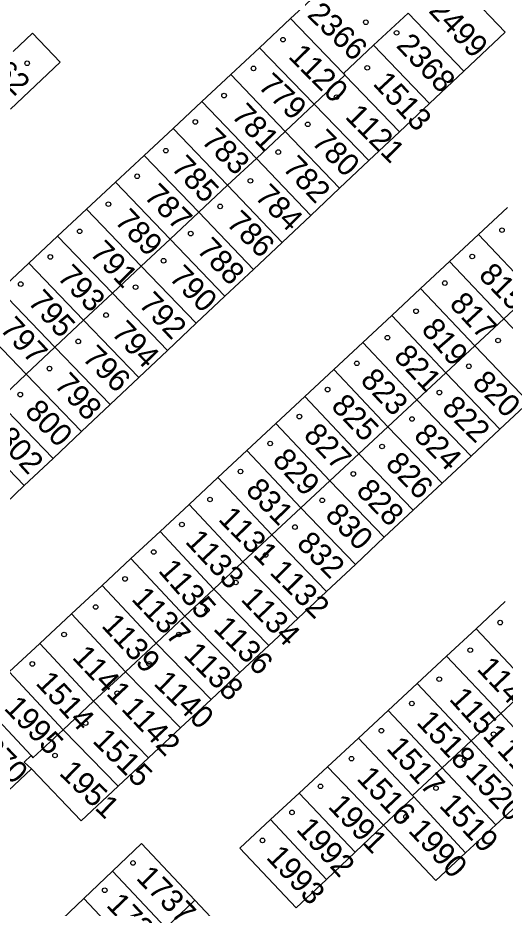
# Model space of a CAD drawing. Extents: x -735249 to -729401, y -1124843 to -1121828.
# Drawn here: x -733363.2 to -733326, y -1123187.9 to -1123120 of the extents above; entities that cross this region are included whole.
import ezdxf

# ---------------------------------------------------------------- set-up
doc = ezdxf.new("R2010")
doc.units = 0
for name, color, linetype in [('Vrstva 1', 7, 'Continuous'), ('Vrstva 19', 7, 'Continuous'), ('Vrstva 25', 7, 'Continuous')]:
    doc.layers.add(name, color=color, linetype=linetype)

msp = doc.modelspace()

# ---------------------------------------------------------------- linework, layer by layer
at = {"layer": 'Vrstva 1'}
for points in [[(-733339.95, -1123117.77), (-733342.4, -1123120.06)], [(-733328.91, -1123118.07), (-733326.06, -1123121.11)], [(-733342.4, -1123120.06), (-733344.77, -1123122.28)], [(-733342.4, -1123120.06), (-733338.38, -1123124.25)], [(-733336.08, -1123122.1), (-733333.45, -1123119.64)], [(-733329.19, -1123124.06), (-733333.45, -1123119.64)], [(-733362.06, -1123121.17), (-733363.55, -1123122.58)], [(-733359.97, -1123123.39), (-733362.06, -1123121.17)], [(-733326.06, -1123121.11), (-733329.19, -1123124.06)], [(-733338.38, -1123124.25), (-733336.08, -1123122.1)], [(-733336.08, -1123122.1), (-733331.81, -1123126.53)], [(-733346.96, -1123124.32), (-733344.77, -1123122.28)], [(-733344.77, -1123122.28), (-733340.61, -1123126.58)], [(-733363.74, -1123126.96), (-733359.97, -1123123.39)], [(-733338.38, -1123124.25), (-733338.26, -1123124.38)], [(-733329.19, -1123124.06), (-733331.81, -1123126.53)], [(-733349.16, -1123126.38), (-733346.96, -1123124.32)], [(-733346.96, -1123124.32), (-733342.82, -1123128.66)], [(-733340.61, -1123126.58), (-733338.26, -1123124.38)], [(-733338.26, -1123124.38), (-733334.11, -1123128.7)], [(-733351.35, -1123128.43), (-733349.16, -1123126.38)], [(-733345.01, -1123130.72), (-733349.16, -1123126.38)], [(-733342.82, -1123128.66), (-733340.61, -1123126.58)], [(-733340.61, -1123126.58), (-733336.44, -1123130.89)], [(-733331.81, -1123126.53), (-733334.11, -1123128.7)], [(-733353.55, -1123130.49), (-733351.35, -1123128.43)], [(-733351.35, -1123128.43), (-733347.2, -1123132.77)], [(-733345.01, -1123130.72), (-733342.82, -1123128.66)], [(-733342.82, -1123128.66), (-733338.68, -1123133)], [(-733334.11, -1123128.7), (-733336.44, -1123130.89)], [(-733355.75, -1123132.54), (-733353.55, -1123130.49)], [(-733353.55, -1123130.49), (-733349.39, -1123134.82)], [(-733347.2, -1123132.77), (-733345.01, -1123130.72)], [(-733345.01, -1123130.72), (-733340.86, -1123135.06)], [(-733338.68, -1123133), (-733336.44, -1123130.89)], [(-733357.95, -1123134.6), (-733355.75, -1123132.54)], [(-733351.58, -1123136.88), (-733355.75, -1123132.54)], [(-733349.39, -1123134.82), (-733347.2, -1123132.77)], [(-733347.2, -1123132.77), (-733343.04, -1123137.12)], [(-733340.86, -1123135.06), (-733338.68, -1123133)], [(-733328.07, -1123136.51), (-733325.87, -1123134.46)], [(-733360.15, -1123136.65), (-733357.95, -1123134.6)], [(-733353.78, -1123138.94), (-733357.95, -1123134.6)], [(-733351.58, -1123136.88), (-733349.39, -1123134.82)], [(-733349.39, -1123134.82), (-733345.23, -1123139.18)], [(-733343.04, -1123137.12), (-733340.86, -1123135.06)], [(-733362.35, -1123138.71), (-733360.15, -1123136.65)], [(-733355.97, -1123141), (-733360.15, -1123136.65)], [(-733353.78, -1123138.94), (-733351.58, -1123136.88)], [(-733351.58, -1123136.88), (-733347.41, -1123141.23)], [(-733345.23, -1123139.18), (-733343.04, -1123137.12)], [(-733330.28, -1123138.57), (-733328.07, -1123136.51)], [(-733328.07, -1123136.51), (-733323.95, -1123140.89)], [(-733364.55, -1123140.76), (-733362.35, -1123138.71)], [(-733362.35, -1123138.71), (-733358.17, -1123143.06)], [(-733355.97, -1123141), (-733353.78, -1123138.94)], [(-733353.78, -1123138.94), (-733349.59, -1123143.29)], [(-733347.41, -1123141.23), (-733345.23, -1123139.18)], [(-733332.49, -1123140.63), (-733330.28, -1123138.57)], [(-733330.28, -1123138.57), (-733326.16, -1123142.95)], [(-733364.55, -1123140.76), (-733360.36, -1123145.11)], [(-733358.17, -1123143.06), (-733355.97, -1123141)], [(-733355.97, -1123141), (-733351.77, -1123145.35)], [(-733349.59, -1123143.29), (-733347.41, -1123141.23)], [(-733334.69, -1123142.69), (-733332.49, -1123140.63)], [(-733332.49, -1123140.63), (-733328.37, -1123145.01)], [(-733326.16, -1123142.95), (-733323.95, -1123140.89)], [(-733366.75, -1123142.82), (-733362.54, -1123147.16)], [(-733360.36, -1123145.11), (-733358.17, -1123143.06)], [(-733358.17, -1123143.06), (-733353.96, -1123147.41)], [(-733336.9, -1123144.74), (-733334.69, -1123142.69)], [(-733334.69, -1123142.69), (-733330.58, -1123147.07)], [(-733328.37, -1123145.01), (-733326.16, -1123142.95)], [(-733326.16, -1123142.95), (-733322.04, -1123147.24)], [(-733351.77, -1123145.35), (-733349.59, -1123143.29)], [(-733362.54, -1123147.16), (-733360.36, -1123145.11)], [(-733360.36, -1123145.11), (-733356.14, -1123149.47)], [(-733339.11, -1123146.8), (-733336.9, -1123144.74)], [(-733336.9, -1123144.74), (-733332.79, -1123149.13)], [(-733330.58, -1123147.07), (-733328.37, -1123145.01)], [(-733328.37, -1123145.01), (-733324.25, -1123149.3)], [(-733353.96, -1123147.41), (-733351.77, -1123145.35)], [(-733362.54, -1123147.16), (-733364.73, -1123149.22)], [(-733362.54, -1123147.16), (-733358.32, -1123151.53)], [(-733341.32, -1123148.86), (-733339.11, -1123146.8)], [(-733339.11, -1123146.8), (-733334.99, -1123151.18)], [(-733332.79, -1123149.13), (-733330.58, -1123147.07)], [(-733330.58, -1123147.07), (-733326.45, -1123151.36)], [(-733356.14, -1123149.47), (-733353.96, -1123147.41)], [(-733364.73, -1123149.22), (-733360.5, -1123153.58)], [(-733343.52, -1123150.92), (-733341.32, -1123148.86)], [(-733341.32, -1123148.86), (-733337.2, -1123153.24)], [(-733334.99, -1123151.18), (-733332.79, -1123149.13)], [(-733332.79, -1123149.13), (-733328.65, -1123153.42)], [(-733326.45, -1123151.36), (-733324.25, -1123149.3)], [(-733358.32, -1123151.53), (-733356.14, -1123149.47)], [(-733362.69, -1123155.64), (-733366.93, -1123151.28)], [(-733345.73, -1123152.98), (-733343.52, -1123150.92)], [(-733343.52, -1123150.92), (-733339.41, -1123155.3)], [(-733337.2, -1123153.24), (-733334.99, -1123151.18)], [(-733334.99, -1123151.18), (-733330.85, -1123155.48)], [(-733328.65, -1123153.42), (-733326.45, -1123151.36)], [(-733360.5, -1123153.58), (-733358.32, -1123151.53)], [(-733347.94, -1123155.03), (-733345.73, -1123152.98)], [(-733345.73, -1123152.98), (-733341.62, -1123157.36)], [(-733339.41, -1123155.3), (-733337.2, -1123153.24)], [(-733337.2, -1123153.24), (-733333.06, -1123157.54)], [(-733330.85, -1123155.48), (-733328.65, -1123153.42)], [(-733362.69, -1123155.64), (-733360.5, -1123153.58)], [(-733350.14, -1123157.09), (-733347.94, -1123155.03)], [(-733347.94, -1123155.03), (-733343.83, -1123159.42)], [(-733341.62, -1123157.36), (-733339.41, -1123155.3)], [(-733339.41, -1123155.3), (-733335.26, -1123159.6)], [(-733333.06, -1123157.54), (-733330.85, -1123155.48)], [(-733364.87, -1123157.7), (-733362.69, -1123155.64)], [(-733352.35, -1123159.15), (-733350.14, -1123157.09)], [(-733350.14, -1123157.09), (-733346.04, -1123161.48)], [(-733343.83, -1123159.42), (-733341.62, -1123157.36)], [(-733341.62, -1123157.36), (-733337.46, -1123161.66)], [(-733335.26, -1123159.6), (-733333.06, -1123157.54)], [(-733354.57, -1123161.21), (-733352.35, -1123159.15)], [(-733352.35, -1123159.15), (-733348.25, -1123163.54)], [(-733346.04, -1123161.48), (-733343.83, -1123159.42)], [(-733343.83, -1123159.42), (-733339.66, -1123163.72)], [(-733337.46, -1123161.66), (-733335.26, -1123159.6)], [(-733356.76, -1123163.26), (-733354.57, -1123161.21)], [(-733354.57, -1123161.21), (-733350.46, -1123165.61)], [(-733348.25, -1123163.54), (-733346.04, -1123161.48)], [(-733346.04, -1123161.48), (-733341.86, -1123165.78)], [(-733339.66, -1123163.72), (-733337.46, -1123161.66)], [(-733359.1, -1123165.44), (-733356.76, -1123163.26)], [(-733356.76, -1123163.26), (-733352.65, -1123167.66)], [(-733350.46, -1123165.61), (-733348.25, -1123163.54)], [(-733348.25, -1123163.54), (-733344.07, -1123167.84)], [(-733341.86, -1123165.78), (-733339.66, -1123163.72)], [(-733328.27, -1123166.57), (-733326.04, -1123164.49)], [(-733361.51, -1123167.69), (-733359.1, -1123165.44)], [(-733359.1, -1123165.44), (-733354.99, -1123169.84)], [(-733352.65, -1123167.66), (-733350.46, -1123165.61)], [(-733350.46, -1123165.61), (-733346.28, -1123169.91)], [(-733344.07, -1123167.84), (-733341.86, -1123165.78)], [(-733330.51, -1123168.65), (-733328.27, -1123166.57)], [(-733328.27, -1123166.57), (-733324.15, -1123170.95)], [(-733363.84, -1123169.86), (-733361.51, -1123167.69)], [(-733361.51, -1123167.69), (-733357.41, -1123172.09)], [(-733354.99, -1123169.84), (-733352.65, -1123167.66)], [(-733352.65, -1123167.66), (-733348.46, -1123171.95)], [(-733346.28, -1123169.91), (-733344.07, -1123167.84)], [(-733332.76, -1123170.74), (-733330.51, -1123168.65)], [(-733330.51, -1123168.65), (-733326.39, -1123173.02)], [(-733359.74, -1123174.27), (-733363.84, -1123169.86)], [(-733357.41, -1123172.09), (-733354.99, -1123169.84)], [(-733354.99, -1123169.84), (-733350.8, -1123174.13)], [(-733348.46, -1123171.95), (-733346.28, -1123169.91)], [(-733334.96, -1123172.79), (-733332.76, -1123170.74)], [(-733332.76, -1123170.74), (-733328.64, -1123175.12)], [(-733324.15, -1123170.95), (-733326.39, -1123173.02)], [(-733366.13, -1123172), (-733362.17, -1123176.24)], [(-733359.74, -1123174.27), (-733357.41, -1123172.09)], [(-733357.41, -1123172.09), (-733353.22, -1123176.4)], [(-733350.8, -1123174.13), (-733348.46, -1123171.95)], [(-733337.23, -1123174.9), (-733334.96, -1123172.79)], [(-733334.96, -1123172.79), (-733330.84, -1123177.16)], [(-733326.39, -1123173.02), (-733328.64, -1123175.12)], [(-733326.39, -1123173.02), (-733322.31, -1123177.39)], [(-733362.03, -1123176.4), (-733359.74, -1123174.27)], [(-733359.74, -1123174.27), (-733355.53, -1123178.56)], [(-733353.22, -1123176.4), (-733350.8, -1123174.13)], [(-733339.59, -1123177.09), (-733337.23, -1123174.9)], [(-733337.23, -1123174.9), (-733333.11, -1123179.27)], [(-733328.64, -1123175.12), (-733330.84, -1123177.16)], [(-733328.64, -1123175.12), (-733324.58, -1123179.5)], [(-733362.7, -1123176.73), (-733362.17, -1123176.24)], [(-733362.17, -1123176.24), (-733362.03, -1123176.4)], [(-733355.53, -1123178.56), (-733353.22, -1123176.4)], [(-733362.15, -1123177.25), (-733362.7, -1123176.73)], [(-733341.75, -1123179.09), (-733339.59, -1123177.09)], [(-733339.59, -1123177.09), (-733335.31, -1123181.55)], [(-733330.84, -1123177.16), (-733333.11, -1123179.27)], [(-733330.84, -1123177.16), (-733326.75, -1123181.51)], [(-733363.91, -1123178.93), (-733362.15, -1123177.25)], [(-733362.15, -1123177.25), (-733358.36, -1123181.21)], [(-733358.36, -1123181.21), (-733355.53, -1123178.56)], [(-733343.94, -1123181.12), (-733341.75, -1123179.09)], [(-733341.75, -1123179.09), (-733337.48, -1123183.6)], [(-733333.01, -1123179.38), (-733335.31, -1123181.55)], [(-733333.01, -1123179.38), (-733333.11, -1123179.27)], [(-733329.06, -1123183.65), (-733333.01, -1123179.38)], [(-733324.58, -1123179.5), (-733326.75, -1123181.51)], [(-733346.26, -1123183.28), (-733343.94, -1123181.12)], [(-733343.94, -1123181.12), (-733339.67, -1123185.67)], [(-733335.31, -1123181.55), (-733337.48, -1123183.6)], [(-733331.33, -1123185.76), (-733335.31, -1123181.55)], [(-733326.75, -1123181.51), (-733329.06, -1123183.65)], [(-733353.77, -1123182.93), (-733355.97, -1123185.04)], [(-733349.7, -1123187.25), (-733353.77, -1123182.93)], [(-733341.97, -1123187.84), (-733346.26, -1123183.28)], [(-733337.48, -1123183.6), (-733339.67, -1123185.67)], [(-733329.06, -1123183.65), (-733331.33, -1123185.76)], [(-733355.97, -1123185.04), (-733358.16, -1123187.12)], [(-733355.97, -1123185.04), (-733351.91, -1123189.36)], [(-733339.67, -1123185.67), (-733341.97, -1123187.84)], [(-733358.16, -1123187.12), (-733360.34, -1123189.21)], [(-733358.16, -1123187.12), (-733354.09, -1123191.44)], [(-733351.91, -1123189.36), (-733349.7, -1123187.25)], [(-733345.62, -1123191.57), (-733349.7, -1123187.25)]]:
    msp.add_lwpolyline(points, dxfattribs=at)
at = {"layer": 'Vrstva 25'}
for centre in [(-733336.67, -1123120.34), (-733342.98, -1123121.67), (-733334.32, -1123121.15), (-733362.47, -1123123.47), (-733345.23, -1123123.86), (-733336.56, -1123123.82), (-733347.47, -1123125.93), (-733338.9, -1123126.05), (-733349.66, -1123127.94), (-733341.09, -1123128.12), (-733351.91, -1123130.13), (-733343.34, -1123130.24), (-733354.09, -1123132.08), (-733345.46, -1123132.43), (-733356.28, -1123134.21), (-733347.77, -1123134.38), (-733358.47, -1123136.28), (-733350.01, -1123136.45), (-733326.29, -1123136.19), (-733360.71, -1123138.23), (-733352.08, -1123138.52), (-733328.56, -1123138.2), (-733362.96, -1123140.3), (-733354.21, -1123140.53), (-733330.65, -1123140.22), (-733356.46, -1123142.66), (-733332.84, -1123142.37), (-733358.58, -1123144.67), (-733335.02, -1123144.38), (-733326.59, -1123144.6), (-733360.77, -1123146.74), (-733337.35, -1123146.34), (-733328.82, -1123146.56), (-733363, -1123148.72), (-733339.58, -1123148.34), (-733331.06, -1123148.57), (-733341.73, -1123150.4), (-733333.15, -1123150.58), (-733343.96, -1123152.45), (-733335.43, -1123152.68), (-733346.22, -1123154.58), (-733337.62, -1123154.77), (-733348.54, -1123156.72), (-733339.99, -1123156.78), (-733350.68, -1123158.62), (-733342.07, -1123158.82), (-733352.83, -1123160.72), (-733344.3, -1123160.95), (-733355.01, -1123162.77), (-733346.58, -1123163.04), (-733357.25, -1123164.91), (-733348.77, -1123165.14), (-733326.43, -1123166.1), (-733359.66, -1123167.01), (-733350.91, -1123167.01), (-733328.71, -1123168.2), (-733362.08, -1123169.25), (-733353.19, -1123169.25), (-733331.07, -1123170.41), (-733355.61, -1123171.48), (-733333.16, -1123172.27), (-733358.02, -1123173.76), (-733335.48, -1123174.34), (-733326.93, -1123174.6), (-733360.35, -1123176.23), (-733337.76, -1123176.47), (-733329.14, -1123176.55), (-733340.12, -1123178.58), (-733331.32, -1123178.72), (-733342.29, -1123180.57), (-733333.6, -1123180.9), (-733344.54, -1123182.7), (-733354.41, -1123184.42), (-733356.56, -1123186.5)]:
    msp.add_circle(centre, 0.175, dxfattribs=at)

# ---------------------------------------------------------------- texts
at = {"layer": 'Vrstva 19'}
for s, rotation, p in [('2499', 313.80249, (-733331.948, -1123119.525)), ('2366', 315.90251, (-733341.208, -1123119.856)), ('2362', 315.30251, (-733366.898, -1123122.479)), ('2368', 313.60249, (-733334.418, -1123122.176)), ('1120', 314.8025, (-733342.648, -1123123.01)), ('779', 316.60252, (-733344.948, -1123125.293)), ('1513', 312.80249, (-733336.198, -1123125.06)), ('781', 313.40249, (-733346.978, -1123127.517)), ('1121', 314.8025, (-733338.318, -1123127.6)), ('783', 316.20251, (-733349.278, -1123129.465)), ('780', 315.00251, (-733340.868, -1123129.55)), ('785', 314.1025, (-733351.568, -1123131.494)), ('782', 313.80249, (-733343.078, -1123131.515)), ('787', 315.00251, (-733353.638, -1123133.68)), ('784', 315.00251, (-733345.198, -1123133.71)), ('789', 314.2025, (-733355.878, -1123135.573)), ('786', 315.80251, (-733347.368, -1123135.747)), ('791', 314.2025, (-733357.768, -1123137.993)), ('788', 314.1025, (-733349.618, -1123137.764)), ('793', 314.3025, (-733360.248, -1123139.833)), ('790', 315.10251, (-733351.738, -1123139.89)), ('815', 314.3025, (-733328.148, -1123139.703)), ('795', 312.70249, (-733362.488, -1123141.711)), ('792', 314.1025, (-733354.048, -1123141.904)), ('817', 312.80249, (-733330.368, -1123141.88)), ('797', 313.30249, (-733364.618, -1123143.778)), ('794', 313.80249, (-733356.118, -1123144.085)), ('819', 310.80247, (-733332.508, -1123143.8)), ('796', 315.90251, (-733358.348, -1123146.016)), ('821', 313.30249, (-733334.608, -1123145.888)), ('798', 313.10249, (-733360.478, -1123148.039)), ('823', 313.70249, (-733337.158, -1123147.706)), ('820', 315.60251, (-733328.638, -1123147.928)), ('800', 314.1025, (-733362.728, -1123150.104)), ('825', 313.9025, (-733339.388, -1123149.675)), ('822', 315.60251, (-733330.958, -1123149.848)), ('802', 312.50249, (-733364.908, -1123152.122)), ('827', 314.2025, (-733341.488, -1123151.903)), ('824', 315.00251, (-733333.098, -1123151.95)), ('829', 312.70249, (-733343.858, -1123153.781)), ('826', 314.2025, (-733335.248, -1123154.093)), ('831', 314.0025, (-733345.898, -1123156.084)), ('828', 314.0025, (-733337.478, -1123156.144)), ('1131', 314.7025, (-733347.988, -1123158.271)), ('830', 314.7025, (-733339.848, -1123158.011)), ('1133', 313.00249, (-733350.498, -1123159.969)), ('832', 315.00251, (-733342.018, -1123160.18)), ('1135', 311.10248, (-733352.548, -1123162.169)), ('1132', 314.8025, (-733344.068, -1123162.33)), ('1137', 313.40249, (-733354.598, -1123164.347)), ('1134', 314.0025, (-733346.258, -1123164.384)), ('1139', 313.00249, (-733356.878, -1123166.379)), ('1136', 314.7025, (-733348.358, -1123166.621)), ('1141', 313.30249, (-733359.108, -1123168.798)), ('1138', 315.20251, (-733350.638, -1123168.62)), ('1149', 313.40249, (-733328.278, -1123169.677)), ('1514', 312.80249, (-733361.888, -1123170.76)), ('1140', 315.70251, (-733352.908, -1123170.797)), ('1151', 312.10248, (-733330.378, -1123171.964)), ('1995', 314.1025, (-733364.308, -1123172.674)), ('1142', 313.30249, (-733355.368, -1123172.718)), ('1518', 313.20249, (-733332.878, -1123173.758)), ('2370', 313.9025, (-733366.998, -1123174.865)), ('1515', 315.00251, (-733357.558, -1123175.18)), ('1517', 312.20248, (-733335.168, -1123175.723)), ('1152', 312.70249, (-733326.738, -1123175.871)), ('1951', 315.80251, (-733360.108, -1123177.637)), ('1516', 313.40249, (-733337.438, -1123178.027)), ('1520', 313.60249, (-733329.158, -1123177.706)), ('1991', 313.80249, (-733339.618, -1123180.165)), ('1519', 313.60249, (-733331.148, -1123180.096)), ('1992', 312.60249, (-733342.048, -1123181.901)), ('1990', 313.20249, (-733333.498, -1123182.008)), ('1993', 313.00249, (-733344.328, -1123184.039)), ('1737', 314.6025, (-733354.238, -1123185.631)), ('1738', 313.80249, (-733356.518, -1123187.685))]:
    msp.add_text(s, height=1.7, rotation=rotation, dxfattribs=at).set_placement(p)

doc.saveas('drawing.dxf')
